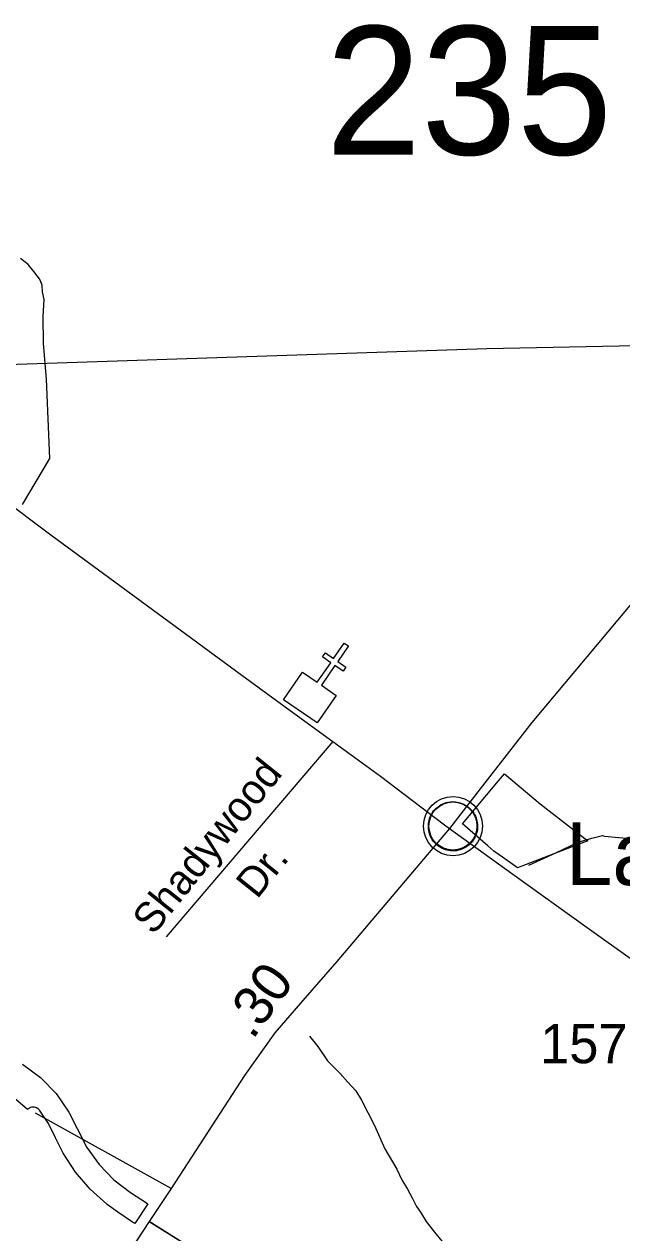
# Model space of a CAD drawing. Extents: x 2206922 to 2357709, y 510027 to 673830.
# Drawn here: x 2314937 to 2316844, y 606522 to 610377 of the extents above; entities that cross this region are included whole.
import ezdxf

# ---------------------------------------------------------------- set-up
doc = ezdxf.new("R2010")
doc.units = 0
for name, color, linetype in [('Exist Boundary Political City Limit New', 7, 'Continuous'), ('Exist Civil Demographics Community CELL', 7, 'Continuous'), ('Exist Civil Demographics Community Label', 7, 'Continuous'), ('Exist Cultural Church CELL', 7, 'Continuous'), ('Exist Hydrographic Misc Water Feature', 7, 'Continuous'), ('Exist Road Non-System Type 51', 7, 'Continuous'), ('Exist Road Non-System Type 51 Label', 7, 'Continuous'), ('Exist Road Secondary Mileage Hundredths English Label', 7, 'Continuous'), ('Exist Road Secondary Structure Standard Bridge Number Label', 7, 'Continuous'), ('Exist Road Secondary Type 51 Attributed', 7, 'Continuous'), ('Exist Road Secondary Type 51 Number Label', 7, 'Continuous'), ('Exist Utilities Electrical Transmission Line', 7, 'Continuous'), ('Map Preparation Boundary City Limit Buffer Line', 7, 'Continuous')]:
    doc.layers.add(name, color=color, linetype=linetype)

msp = doc.modelspace()

# ---------------------------------------------------------------- linework, layer by layer
at = {"layer": 'Exist Boundary Political City Limit New'}
for points in [[(2316682, 607751.7), (2316511.2, 607686.2), (2316462.8, 607720.3), (2316435.2, 607739.6), (2316416, 607756.2), (2316335, 607826.4), (2316450.2, 607963.4), (2316469.5, 607986.2), (2316583.5, 607889.7), (2316735, 607772), (2316682, 607751.7)], [(2314931.2, 607059.5), (2314988.8, 607017), (2315038.8, 606965.7), (2315079.8, 606906.9), (2315106.2, 606854.1), (2315137.2, 606794.2), (2315176.5, 606739.6), (2315223.2, 606691.2), (2315276.5, 606650.2), (2315330, 606614.8), (2315331, 606614.1), (2315290.2, 606551.2), (2315288.8, 606552.2), (2315286, 606554), (2315235.2, 606587.6), (2315201.5, 606611.8), (2315200.5, 606612.6), (2315147, 606660.6), (2315100.2, 606715.3), (2315061.2, 606775.8), (2315037.2, 606824.5), (2315014.2, 606870.4), (2314985.5, 606913.1), (2314982.8, 606916), (2314979.8, 606918.5), (2314976.2, 606920.4), (2314972.5, 606921.8), (2314968.8, 606922.6), (2314964.8, 606922.8), (2314960.8, 606922.3), (2314957, 606921.2), (2314953.5, 606919.6), (2314950, 606917.3), (2314947, 606914.6), (2314902.2, 606954.4)]]:
    msp.add_lwpolyline(points, dxfattribs=at)
at = {"layer": 'Exist Civil Demographics Community CELL'}
msp.add_lwpolyline([(2316227.6, 607831.4), (2316228.6, 607837), (2316230.3, 607843.6), (2316233.3, 607850.8), (2316236.2, 607856.5), (2316239.5, 607862.3), (2316243.3, 607867.4), (2316247.2, 607871.8), (2316251.8, 607876.4), (2316257.4, 607881), (2316262.8, 607884.6), (2316267.7, 607887.5), (2316272.7, 607889.9), (2316278.2, 607892.2), (2316283.8, 607894.1), (2316288.2, 607895.2), (2316293, 607895.9), (2316297.1, 607896.7), (2316303.5, 607896.9), (2316307.9, 607896.8), (2316313.6, 607896.6), (2316318.5, 607895.8), (2316323.4, 607894.8), (2316328.4, 607893.4), (2316333.6, 607891.5), (2316340.2, 607888.6), (2316346.5, 607885.1), (2316351.6, 607881.5), (2316356.7, 607877.5), (2316360, 607874.4), (2316364.2, 607870), (2316368, 607865.3), (2316371.1, 607860.7), (2316374.2, 607855.7), (2316376.7, 607850.5), (2316378.7, 607845.5), (2316380.3, 607840.5), (2316381.6, 607835.9), (2316382.7, 607829.9), (2316383.3, 607825.2), (2316383.5, 607819.2), (2316383.4, 607813.4), (2316382.8, 607807.7), (2316381.8, 607802.2), (2316380.2, 607796.1), (2316378.3, 607790.2), (2316376, 607785.2), (2316372.9, 607779.2), (2316369.6, 607773.8), (2316366.1, 607769.1), (2316361.9, 607764.4), (2316356.6, 607759.4), (2316351.6, 607755.3), (2316346.6, 607751.9), (2316342.3, 607749.4), (2316335.5, 607746.1), (2316328.3, 607743.4), (2316322.4, 607742), (2316315.8, 607740.7), (2316311.3, 607740.2), (2316306.8, 607739.9), (2316301.3, 607739.9), (2316297, 607740.3), (2316291.3, 607741.1), (2316285.4, 607742.4), (2316280.8, 607743.7), (2316275.7, 607745.6), (2316271.1, 607747.5), (2316267.2, 607749.8), (2316260.3, 607753.9), (2316254.8, 607758.1), (2316249.9, 607762.6), (2316245.4, 607767.5), (2316242.2, 607771.4), (2316239.2, 607775.6), (2316235.1, 607782.7), (2316233.4, 607786.3), (2316231.7, 607790.3), (2316229.1, 607798.5), (2316227.6, 607805.5), (2316226.9, 607810.7), (2316226.6, 607817), (2316226.5, 607821.7), (2316227.1, 607828.2)], close=True, dxfattribs=at)
for centre, radius in [((2316305.2, 607819), 94.3), ((2316304.9, 607819.3), 76.7)]:
    msp.add_circle(centre, radius, dxfattribs=at)
at = {"layer": 'Exist Cultural Church CELL'}
msp.add_lwpolyline([(2315825, 608310), (2315871.9, 608277.7), (2315915.1, 608340.4), (2315888.8, 608358.6), (2315897.9, 608371.8), (2315924.2, 608353.6), (2315958.3, 608403.1), (2315971.5, 608394), (2315937.4, 608344.5), (2315963.7, 608326.3), (2315954.7, 608313.2), (2315928.3, 608331.3), (2315885.1, 608268.7), (2315932.5, 608235.8), (2315872.1, 608148.2), (2315764.6, 608222.3)], close=True, dxfattribs=at)
at = {"layer": 'Exist Hydrographic Misc Water Feature'}
for points in [[(2314931.8, 608844.6), (2315018.3, 608991.4), (2315007.9, 609245.2), (2314998.2, 609359), (2314997.4, 609445.1), (2315000.7, 609498.9), (2314995, 609522.9), (2314994.3, 609544.9), (2314990, 609554.8), (2314986.1, 609564.8), (2314968.1, 609588.6), (2314949.6, 609610.4), (2314925.2, 609629.9)], [(2316547.6, 607694.6), (2316633.1, 607733.3), (2316704.3, 607768.3), (2316748.6, 607780.8), (2316782.2, 607789.1), (2316788.1, 607786.9), (2316880.2, 607778), (2316966.5, 607760.9), (2317040.4, 607749.8), (2317080.7, 607724.2), (2317145.3, 607693.1), (2317195.2, 607675.4), (2317241.5, 607657.9), (2317305.7, 607632.8), (2317381.6, 607631.6), (2317441.4, 607626.2), (2317521.8, 607611.3), (2317611.8, 607607.8), (2317663.5, 607604.5), (2317715.8, 607615.3), (2317767.5, 607631.9), (2317831.4, 607640.5), (2317905.3, 607637.1), (2317939.3, 607637.6)], [(2315847.8, 607149.5), (2315874, 607115.5), (2315904.4, 607070), (2315945, 607030.2), (2315969.2, 607002.7), (2315995.6, 606975.1), (2316013.7, 606945.2), (2316054.9, 606863.6), (2316087.7, 606790.1), (2316126, 606724.4), (2316142.4, 606690.6), (2316160.5, 606660.8), (2316175, 606633.1), (2316189.2, 606605.4), (2316201.5, 606587.3), (2316219.9, 606557.8), (2316246, 606523.8), (2316270.4, 606494.2)]]:
    msp.add_lwpolyline(points, dxfattribs=at)
at = {"layer": 'Exist Road Non-System Type 51'}
for p, q in [((2315922.2, 608088.7), (2315390.1, 607465.8)), ((2315406.1, 606663.4), (2314973.2, 606903.8))]:
    msp.add_line(p, q, dxfattribs=at)
msp.add_lwpolyline([(2316358.1, 605925.8), (2316067.5, 606096.4), (2315839.5, 606240.9), (2315548.9, 606423.8), (2315335.4, 606557.5)], dxfattribs=at)
at = {"layer": 'Exist Road Secondary Type 51 Attributed'}
for points in [[(2318206.6, 610154.2), (2318140.5, 610059.5), (2318076.3, 609986.8), (2317935.1, 609792), (2317731.7, 609540.9), (2317600.7, 609383.2), (2317480.8, 609251.5), (2317194.6, 608913.5), (2316902.6, 608562.2), (2316557.1, 608149.7), (2316392.1, 607937.8), (2316293.5, 607811.2)], [(2312508.2, 609973.9), (2312636.2, 609928.3), (2312991.5, 609799.6), (2313294.5, 609691.4), (2313718.4, 609536.6), (2314045.6, 609415.6), (2314165.3, 609363.3), (2314250.6, 609311.1), (2314306.7, 609271.5), (2314341, 609247.4), (2314418.6, 609192.6), (2314497, 609133.4), (2314565.4, 609084.2), (2314668.2, 609005.5), (2314857.9, 608870.3), (2315025.9, 608745.5), (2315190.2, 608624.4), (2315434.6, 608445.4), (2315631.9, 608300.2), (2315797.5, 608179.8), (2315922.2, 608088.7), (2316073.7, 607978.5), (2316278.1, 607822.9), (2316293.5, 607811.2)], [(2316293.5, 607811.2), (2316275.8, 607790.3), (2315934.4, 607387.6), (2315818.6, 607253.8), (2315737.1, 607159.6), (2315639.7, 607023.2), (2315406.1, 606663.4), (2315335.4, 606557.5)], [(2316293.5, 607811.2), (2316495.8, 607665.7), (2316732.9, 607495.2), (2317014.6, 607294.2), (2317123, 607222.5), (2317190.2, 607182.1), (2317240.2, 607154.3), (2317289.1, 607131), (2317344.7, 607106.5), (2317404.7, 607082.3), (2317454.7, 607067.3), (2317561.4, 607047.3), (2317800.8, 607001.1)], [(2315335.4, 606557.5), (2314675.4, 605551.6)], [(2315335.4, 606557.5), (2316343.8, 605927.6)]]:
    msp.add_lwpolyline(points, dxfattribs=at)
at = {"layer": 'Exist Utilities Electrical Transmission Line'}
msp.add_lwpolyline([(2317575, 609365), (2316413.6, 609342), (2314306.7, 609271.5)], dxfattribs=at)
at = {"layer": 'Map Preparation Boundary City Limit Buffer Line'}
for points in [[(2316682, 607751.7), (2316511.2, 607686.2), (2316462.8, 607720.3), (2316435.2, 607739.6), (2316416, 607756.2), (2316335, 607826.4), (2316450.2, 607963.4), (2316469.5, 607986.2), (2316583.5, 607889.7), (2316735, 607772), (2316682, 607751.7)], [(2314931.2, 607059.5), (2314988.8, 607017), (2315038.8, 606965.7), (2315079.8, 606906.9), (2315106.2, 606854.1), (2315137.2, 606794.2), (2315176.5, 606739.6), (2315223.2, 606691.2), (2315276.5, 606650.2), (2315330, 606614.8), (2315331, 606614.1), (2315290.2, 606551.2), (2315288.8, 606552.2), (2315286, 606554), (2315235.2, 606587.6), (2315201.5, 606611.8), (2315200.5, 606612.6), (2315147, 606660.6), (2315100.2, 606715.3), (2315061.2, 606775.8), (2315037.2, 606824.5), (2315014.2, 606870.4), (2314985.5, 606913.1), (2314982.8, 606916), (2314979.8, 606918.5), (2314976.2, 606920.4), (2314972.5, 606921.8), (2314968.8, 606922.6), (2314964.8, 606922.8), (2314960.8, 606922.3), (2314957, 606921.2), (2314953.5, 606919.6), (2314950, 606917.3), (2314947, 606914.6), (2314902.2, 606954.4)]]:
    msp.add_lwpolyline(points, dxfattribs=at)

# ---------------------------------------------------------------- texts
at = {"layer": 'Exist Civil Demographics Community Label'}
msp.add_text('Langston', height=200, dxfattribs=at).set_placement((2316664.7, 607631.2))
at = {"layer": 'Exist Road Non-System Type 51 Label'}
for s, p in [('Shadywood', (2315349.3, 607468.2)), ('Dr.', (2315679.8, 607583.5))]:
    msp.add_text(s, height=95, rotation=51.2766, dxfattribs=at).set_placement(p)
at = {"layer": 'Exist Road Secondary Mileage Hundredths English Label'}
msp.add_text('.30', height=125, rotation=54.1365, dxfattribs=at).set_placement((2315665.7, 607135))
at = {"layer": 'Exist Road Secondary Structure Standard Bridge Number Label'}
msp.add_text('235', height=410.1, dxfattribs=at).set_placement((2315898.6, 609960.9))
at = {"layer": 'Exist Road Secondary Type 51 Number Label'}
msp.add_text('1571', height=125, dxfattribs=at).set_placement((2316583.2, 607062.8))

doc.saveas('drawing.dxf')
